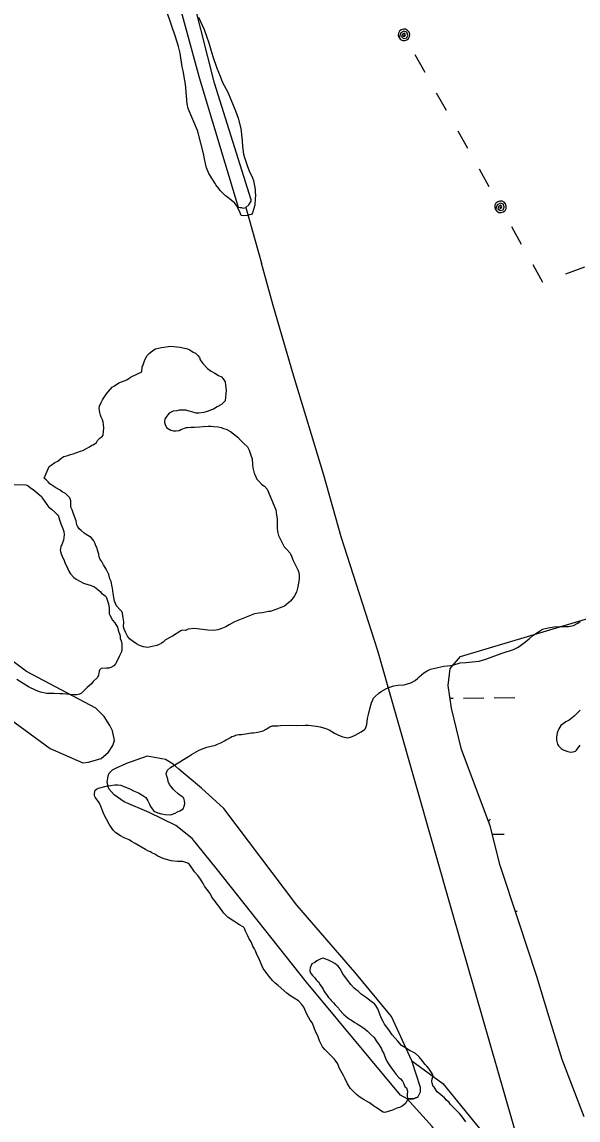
# Model space of a CAD drawing. Extents: x 3694830 to 3732949, y 415201 to 440970.
# Drawn here: x 3707629 to 3708495, y 427545 to 429254 of the extents above; entities that cross this region are included whole.
import ezdxf

# ---------------------------------------------------------------- set-up
doc = ezdxf.new("R2010")
doc.units = 0
for name, color, linetype in [('V-SITE-VEGE', 7, 'Continuous'), ('V-TOPO-SHOR', 7, 'Continuous'), ('V-UTIL-LINE', 7, 'Continuous'), ('V-WETL-SWMP', 7, 'Continuous')]:
    doc.layers.add(name, color=color, linetype=linetype)

msp = doc.modelspace()

# ---------------------------------------------------------------- linework, layer by layer
at = {"layer": 'V-SITE-VEGE'}
for points in [[(3707904, 429261.7), (3707912.7, 429242.7), (3707920.1, 429221.7), (3707923.1, 429210.9), (3707926.4, 429200.4), (3707932.8, 429182.5), (3707937.8, 429170), (3707941.5, 429160.1), (3707949.5, 429144.9), (3707954.5, 429133.7), (3707961.5, 429116.1), (3707965.6, 429104.6), (3707970.2, 429088.7), (3707972.2, 429069.4), (3707972.8, 429060.6), (3707974.1, 429048.8), (3707975.1, 429045.1), (3707980.1, 429029.5), (3707983.1, 429022.4), (3707988.1, 429011.6), (3707989.5, 429007.8), (3707992.1, 428993.6), (3707992.1, 428990.3), (3707992.7, 428983.5), (3707992.4, 428979.8), (3707991.7, 428969.3), (3707989.6, 428962.6), (3707987.9, 428957.5), (3707986.5, 428954.8), (3707983.5, 428954.1), (3707980.1, 428953.1), (3707973.4, 428952.5), (3707970.3, 428953.2), (3707969.3, 428955.6), (3707968.3, 428958.6), (3707963.3, 428968.4), (3707961.9, 428970.8), (3707960.6, 428972.5), (3707954.9, 428977.2), (3707949.1, 428981.7), (3707946.1, 428983.7), (3707938, 428991.8), (3707935.7, 428995.2), (3707931.3, 429000.7), (3707930, 429003), (3707920.2, 429018.6), (3707916.6, 429027.1), (3707914.9, 429033.9), (3707913.6, 429041.3), (3707911.9, 429049.4), (3707903.6, 429081.6), (3707902.3, 429085.3), (3707887.9, 429119.5), (3707886.2, 429126.9), (3707883.7, 429157.3), (3707882.7, 429163.4), (3707880, 429178.3), (3707878.7, 429184.7), (3707875.7, 429206), (3707872.8, 429216.2), (3707868.1, 429231.4), (3707855.1, 429269)], [(3707663.8, 428544.1), (3707671.8, 428562.3), (3707674.7, 428564.7), (3707680.6, 428568.4), (3707684.9, 428570.8), (3707689.3, 428574.5), (3707691.8, 428576.4), (3707694.2, 428577.8), (3707700.5, 428579.6), (3707704.9, 428581), (3707709.2, 428581.9), (3707720.4, 428586.1), (3707723.8, 428587.4), (3707728.6, 428589.8), (3707734.4, 428593), (3707738.3, 428595.4), (3707740.3, 428596.3), (3707745.1, 428599.6), (3707747.1, 428602.9), (3707751.1, 428607.2), (3707754, 428609.1), (3707755.5, 428611), (3707756, 428617.2), (3707756.6, 428621.6), (3707756.2, 428628.3), (3707755.8, 428631.2), (3707754.4, 428635.1), (3707752.6, 428639), (3707751.7, 428642.4), (3707750.3, 428646.2), (3707749.4, 428652.5), (3707750, 428656.4), (3707752.5, 428662.1), (3707754.9, 428666.4), (3707760.9, 428675.4), (3707762.9, 428678.3), (3707769.7, 428685.9), (3707773.1, 428688.2), (3707780, 428692.5), (3707792.6, 428697.5), (3707796, 428699.9), (3707799.4, 428701.8), (3707815.9, 428709.7), (3707816.5, 428717.4), (3707817.5, 428719.3), (3707819.5, 428725.5), (3707821, 428729.3), (3707824, 428735.1), (3707827.4, 428738.4), (3707832.8, 428743.1), (3707837.2, 428745.4), (3707846.4, 428747.7), (3707860.4, 428749.9), (3707875.8, 428748.2), (3707886.8, 428745.6), (3707890.6, 428744), (3707895.9, 428740.6), (3707899.2, 428738.6), (3707903, 428735.2), (3707905.4, 428732.2), (3707906.7, 428728.4), (3707911, 428722.5), (3707918.1, 428715.2), (3707923.8, 428710.7), (3707929.5, 428707.8), (3707935.2, 428704.3), (3707940, 428701.8), (3707942.4, 428698.9), (3707945.7, 428694), (3707946.1, 428689.2), (3707947.4, 428681.4), (3707945.6, 428664.6), (3707942.7, 428661.3), (3707939.8, 428658.9), (3707933.4, 428655.2), (3707927.6, 428651.4), (3707924.2, 428650.5), (3707917.4, 428648.2), (3707912.6, 428646.4), (3707904.4, 428645.6), (3707900.5, 428645.6), (3707893.8, 428647.7), (3707889.5, 428648.7), (3707884.2, 428650.2), (3707879.9, 428650.3), (3707876.5, 428649.9), (3707874.1, 428649.9), (3707870.2, 428649), (3707864.5, 428648.6), (3707861.5, 428647.2), (3707858.6, 428645.4), (3707856.2, 428643), (3707853.2, 428638.7), (3707851.7, 428636.3), (3707851.2, 428633.9), (3707851.2, 428631), (3707852.5, 428626.2), (3707854.9, 428622.8), (3707861.1, 428618.8), (3707865.4, 428617.8), (3707869.2, 428617.7)], [(3707869.2, 428617.7), (3707874.1, 428618.6), (3707876.5, 428620), (3707879.9, 428620.9), (3707884.7, 428623.3), (3707887.1, 428623.2), (3707892.9, 428623.6), (3707897.7, 428623.5), (3707905.5, 428624.4), (3707911.3, 428624.7), (3707919, 428625.1), (3707923.8, 428625), (3707928.1, 428624.5), (3707934.8, 428623.9), (3707939.2, 428623.3), (3707943, 428621.8), (3707947.3, 428620.3), (3707954, 428616.8), (3707958.7, 428613.3), (3707965.4, 428607.9), (3707969.7, 428603.5), (3707973.9, 428598.6), (3707980.1, 428592.8), (3707982.9, 428587.9), (3707985.6, 428580.1), (3707987.5, 428574.3), (3707988.3, 428565.6), (3707988.7, 428560.3), (3707990.9, 428552.1), (3707991.9, 428549.7), (3707995.1, 428542.9), (3707998, 428539.5), (3708002.7, 428534.6), (3708007, 428531.6), (3708010.8, 428527.2), (3708024.7, 428494.7), (3708025.5, 428486.5), (3708026.4, 428481.2), (3708026.7, 428472), (3708026.6, 428466.3), (3708027, 428461), (3708028.8, 428455.1), (3708032.1, 428447.9), (3708037.6, 428437.2), (3708041, 428433.7), (3708046.6, 428427.4)], [(3708046.6, 428427.4), (3708049, 428423), (3708051.3, 428416.2), (3708055.9, 428406.5), (3708058.7, 428401.7), (3708060.1, 428397.3), (3708061, 428393), (3708060.9, 428387.2), (3708059.3, 428378), (3708058.2, 428372.8), (3708056.7, 428367), (3708053.2, 428360.3), (3708047.3, 428352.7), (3708044.9, 428350.8), (3708038, 428345.2), (3708029.8, 428341.9), (3708024.4, 428339.6), (3708015.7, 428336.9), (3708012.8, 428336.5), (3708003.6, 428334.7), (3707997.9, 428334.3), (3707991.1, 428333), (3707973.2, 428325.6), (3707965.4, 428322.8), (3707960.1, 428320.5), (3707951.8, 428315.8), (3707946.5, 428313), (3707938.7, 428309.8), (3707934.3, 428308.4), (3707927.6, 428307.1), (3707918.4, 428307.7), (3707897.8, 428310.5), (3707888.1, 428309.2), (3707883.7, 428307.3), (3707878.9, 428307.4), (3707876.5, 428306.5), (3707863.8, 428298.5), (3707852.7, 428292.4), (3707849.2, 428289.1), (3707846.3, 428287.2), (3707842.9, 428285.4), (3707839, 428284), (3707829.9, 428281.7), (3707824.5, 428280.9), (3707818.3, 428281.5), (3707812.5, 428284), (3707807.8, 428286.5), (3707800.6, 428290.9), (3707796.8, 428294.3), (3707793.5, 428298.2), (3707790.3, 428304.6), (3707788.4, 428309.4), (3707787.5, 428312.8), (3707787.6, 428320.5), (3707786.8, 428326.8), (3707785.9, 428334), (3707784.5, 428336.5), (3707782.2, 428339.4), (3707776.5, 428345.3), (3707773.3, 428353), (3707771, 428364.6), (3707770.2, 428372.8), (3707769.8, 428375.2), (3707768, 428383.4), (3707766.1, 428387.8), (3707764.3, 428394.1), (3707762.9, 428397.5), (3707760.1, 428402.4), (3707756.4, 428409.2), (3707753.6, 428414.5), (3707751.2, 428417.9), (3707749.4, 428421.8), (3707749, 428425.7), (3707747.1, 428432.4), (3707745.8, 428436.8), (3707744.4, 428438.8), (3707742.5, 428443.6), (3707741.1, 428446.5), (3707739.2, 428449.4), (3707736.9, 428451.9), (3707729.3, 428456.8), (3707725.9, 428458.8), (3707721.2, 428462.7), (3707718.3, 428465.2), (3707715.5, 428469.6), (3707714.6, 428471.5), (3707713.7, 428477.8), (3707709.6, 428488.5), (3707707.3, 428495.2), (3707705.4, 428499.1), (3707705.6, 428509.2), (3707703.7, 428513.6), (3707697.1, 428520.5), (3707693.8, 428522), (3707691.8, 428523), (3707688.5, 428525.4), (3707681.8, 428529.4), (3707672.8, 428535.3), (3707670, 428538.7), (3707667.1, 428541.7), (3707663.8, 428544.1)], [(3707607.7, 428534.5), (3707635.2, 428534), (3707638.5, 428533), (3707642.8, 428529.1), (3707646.6, 428526.6), (3707659.5, 428515.8), (3707661.8, 428511.9), (3707667, 428504.6), (3707670.7, 428499.7), (3707675, 428495.8), (3707680.2, 428491.4), (3707684, 428487.9), (3707685.4, 428486.5), (3707687.7, 428479.2), (3707690, 428473.4), (3707693.3, 428464.2), (3707694.7, 428461.3), (3707695, 428456), (3707693.9, 428447.8), (3707692.9, 428445.4), (3707691.4, 428440.6), (3707689.9, 428438.2), (3707689.4, 428434.4), (3707688.9, 428432), (3707690.2, 428426.7), (3707692.5, 428421.3), (3707694.4, 428417.4), (3707696.7, 428411.6), (3707699, 428406.8), (3707702.3, 428399.5), (3707704.6, 428395.1), (3707709.8, 428389.7), (3707713.6, 428386.8), (3707725.1, 428380.8), (3707733.2, 428378.3), (3707735.6, 428377.7), (3707742.3, 428375.2), (3707747.5, 428370.8), (3707750.9, 428367.8), (3707753.2, 428365.4), (3707756.6, 428362.5), (3707758.9, 428361), (3707760.4, 428359.5), (3707761.3, 428356.6), (3707764, 428348.8), (3707764.9, 428342.1), (3707765.2, 428332.9), (3707766.1, 428331), (3707770.3, 428323.2), (3707773.6, 428319.3), (3707777.9, 428312.5), (3707779.2, 428307.6), (3707782, 428298.9), (3707782.4, 428294.6), (3707783.8, 428291.2), (3707784.7, 428286.4), (3707784.5, 428276.7), (3707783.5, 428272.9), (3707780.5, 428266.7), (3707778.5, 428261.9), (3707775, 428255.2), (3707772.5, 428251.9), (3707767.7, 428249.6), (3707764.3, 428248.7), (3707760.9, 428248.7), (3707752.7, 428247.9), (3707750.2, 428245.5), (3707749.3, 428243.6), (3707748.2, 428237.8), (3707746.7, 428234), (3707740.3, 428227.9), (3707737.4, 428224.1), (3707731, 428218.4), (3707727.1, 428214.6), (3707722.2, 428209.4), (3707718.8, 428208), (3707714.9, 428207.1), (3707709.6, 428207.2), (3707692.8, 428208.4), (3707688, 428208.5), (3707679.3, 428209.1), (3707667.8, 428209.3), (3707658.2, 428211), (3707651.5, 428213.5), (3707639.5, 428219.5), (3707631.4, 428224.4), (3707621.4, 428230.8)], [(3708167, 428170.1), (3708168.6, 428176.3), (3708170.7, 428185.4), (3708173.2, 428194.6), (3708175.2, 428199.3), (3708176.7, 428201.7), (3708179.2, 428204.6), (3708184.6, 428209.8), (3708188.5, 428212.1), (3708195.7, 428216.3), (3708200.6, 428218.2), (3708208.3, 428220.9), (3708215.1, 428221.8), (3708224.3, 428222.6), (3708229.6, 428223.9), (3708234.4, 428225.8), (3708241.2, 428229.5), (3708245.6, 428232.8), (3708247.6, 428235.2), (3708254.9, 428241.3), (3708259.8, 428244.6), (3708265.1, 428246.9), (3708276.7, 428249.6), (3708285.9, 428251.4), (3708296.5, 428252.7), (3708300.9, 428253.6), (3708306.7, 428255.4), (3708311.5, 428256.8), (3708320.2, 428257.1), (3708341, 428259.6), (3708351.6, 428262.3), (3708363.7, 428267.4), (3708376.8, 428272), (3708394.3, 428277.5), (3708400.6, 428280.8), (3708403, 428282.2), (3708411.3, 428288.3), (3708418.6, 428294.4), (3708424.5, 428299.2), (3708433.2, 428305.3), (3708439.6, 428309), (3708448.3, 428311.3), (3708457.5, 428313), (3708466.6, 428313.4), (3708480.1, 428313.6), (3708487.8, 428314.9), (3708494.6, 428318.7), (3708498.1, 428321)], [(3707756.6, 428021), (3707752.4, 428032.1), (3707750.1, 428038.4), (3707743.1, 428047.7), (3707742.1, 428049.6), (3707742.2, 428053.5), (3707743.2, 428058.8), (3707745.2, 428060.2), (3707748.6, 428061.6), (3707760.2, 428064.7), (3707773.7, 428066.9), (3707778.5, 428066.8), (3707783.3, 428066.3), (3707786.7, 428064.8), (3707798.2, 428060.2), (3707802.9, 428057.8), (3707810.6, 428054.3), (3707815.8, 428051.3), (3707822, 428047.3), (3707823.9, 428044.4), (3707825.3, 428042), (3707827.6, 428036.6), (3707829.5, 428033.2), (3707833.3, 428027.4), (3707834.7, 428025.9), (3707840.9, 428023.4), (3707846.7, 428021.9), (3707852.4, 428020.8), (3707861.1, 428020.2), (3707867.9, 428022.9), (3707871.3, 428024.8), (3707875.1, 428026.2), (3707880, 428029.5), (3707882, 428033.8), (3707882.6, 428037.1), (3707882.2, 428042), (3707881.3, 428046.3), (3707879.8, 428047.8), (3707875.1, 428050.8), (3707872.2, 428052.7), (3707866.5, 428058.1), (3707864.6, 428060.1), (3707859, 428067.4), (3707856.7, 428072.3), (3707856.2, 428075.6), (3707854.4, 428081.9), (3707854, 428084.8), (3707856, 428089.6), (3707860.4, 428093.9), (3707875, 428102.8), (3707880.8, 428106.5), (3707888.6, 428111.2), (3707893, 428114), (3707904.2, 428120.1), (3707909, 428122.4), (3707912.9, 428123.8), (3707917.3, 428125.7), (3707930.8, 428128.8), (3707933.7, 428130.2), (3707936.2, 428131.1), (3707938.6, 428132.5), (3707941, 428133.5), (3707944.4, 428135.3), (3707946.9, 428137.2), (3707949.3, 428138.1), (3707954.1, 428140.5), (3707956.1, 428142.3), (3707960, 428143.2), (3707961.9, 428144.2), (3707966.7, 428145.1), (3707971.1, 428145.5), (3707986.5, 428147.6), (3707989.9, 428147.6), (3707996.2, 428148.9), (3708002.5, 428150.7), (3708004.9, 428151.2), (3708009.3, 428153.5), (3708011.2, 428154.4), (3708015.1, 428157.2), (3708018.5, 428158.6), (3708027.7, 428159), (3708031.5, 428159.4), (3708045.5, 428159.6), (3708056.6, 428159.4), (3708070, 428159.7), (3708075.3, 428159.6), (3708087.4, 428158.4), (3708093.6, 428157.4), (3708102.2, 428154.8), (3708107.5, 428152.3), (3708115.6, 428147.4), (3708121.8, 428144.4), (3708128.5, 428141.8), (3708136.7, 428140.3), (3708142, 428141.6), (3708147.8, 428144.4), (3708157.5, 428149.5), (3708162.4, 428152.8), (3708163.9, 428154.7), (3708165.9, 428161), (3708167, 428170.1)], [(3708498.1, 428183.3), (3708492.7, 428177.6), (3708488.8, 428173.8), (3708481, 428167.7), (3708475.7, 428164.9), (3708467.9, 428159.2), (3708464.9, 428154), (3708462.4, 428147.8), (3708461.3, 428141), (3708461.2, 428136.2), (3708463.1, 428130.4), (3708464.4, 428127.5), (3708468.7, 428123.6), (3708471.6, 428121.6), (3708479.2, 428118.6), (3708483.1, 428118), (3708487.4, 428118.4), (3708490.8, 428119.4), (3708492.3, 428120.8), (3708498.2, 428128.9)], [(3708229.5, 427590.1), (3708228.9, 427585.3), (3708228.9, 427581.9), (3708229.3, 427579.5), (3708229.3, 427577.1), (3708226.8, 427571.4), (3708223.3, 427568.1), (3708220.9, 427566.7), (3708217, 427564.8), (3708212.7, 427563.4), (3708205.9, 427560.7), (3708194.3, 427557), (3708191.4, 427557.5), (3708179.5, 427565), (3708176.6, 427567.4), (3708170.4, 427571.8), (3708165.6, 427574.3), (3708161.8, 427576.8), (3708155.2, 427580.8), (3708149.9, 427584.7), (3708140.9, 427594), (3708136.2, 427601.3), (3708132.5, 427609.1), (3708129.7, 427614.4), (3708125.5, 427621.7), (3708123.2, 427626.6), (3708120.9, 427632.4), (3708118.5, 427636.3), (3708115.2, 427640.2), (3708110, 427645.6), (3708106.2, 427649), (3708100.5, 427654.9), (3708097.2, 427659.3), (3708092.6, 427668.5), (3708090.3, 427674.8), (3708086.1, 427683.6), (3708084.7, 427687), (3708081.5, 427695.7), (3708077.7, 427700.6), (3708072.6, 427709.8), (3708067.9, 427721), (3708065.1, 427724.9), (3708059.9, 427730.7), (3708046.1, 427739.1), (3708041.8, 427742.6), (3708028, 427754.4), (3708023.3, 427758.3), (3708020, 427761.7), (3708014.3, 427768.6), (3708004.9, 427780.8), (3707997.5, 427798.2), (3707995.1, 427802.6), (3707992.8, 427808.4), (3707991, 427811.4), (3707990, 427813.3), (3707988.6, 427815.7), (3707985.9, 427822.5), (3707983, 427827.4), (3707980.2, 427832.7), (3707977.5, 427839), (3707976.1, 427842), (3707975.1, 427844.4), (3707973.7, 427845.8), (3707968, 427848.8), (3707950.4, 427860.2), (3707943.7, 427867.1), (3707935.7, 427877.8), (3707932.9, 427881.2), (3707927.3, 427889), (3707924.9, 427891.9), (3707922.1, 427897.8), (3707918.8, 427902.6), (3707913.6, 427909), (3707912.2, 427911.4), (3707911.3, 427913.4), (3707907.1, 427920.2), (3707902.8, 427926), (3707898.1, 427931.4), (3707892.5, 427939.2), (3707890.1, 427943.1), (3707887.7, 427945.1), (3707879.6, 427947.6), (3707871.4, 427947.8), (3707861.3, 427948.4), (3707848.9, 427952.5), (3707840.7, 427956), (3707836, 427958.9), (3707831.2, 427961), (3707829.3, 427962.4), (3707825, 427964.4), (3707821.6, 427966.4), (3707811.6, 427971.9), (3707805.4, 427975.8), (3707799.7, 427978.8), (3707795.9, 427981.3), (3707788.2, 427984.3), (3707782.5, 427987.3), (3707775.4, 427992.2), (3707771.1, 427996.6), (3707765, 428005.9), (3707756.6, 428021)], [(3708267.7, 427602.5), (3708267.3, 427605.9), (3708267.9, 427609.2), (3708269.4, 427614), (3708268.5, 427616.4), (3708266.6, 427618.9), (3708262.4, 427625.2), (3708259.5, 427629.1), (3708256.7, 427631.6), (3708253.4, 427636.4), (3708252, 427637.9), (3708247.3, 427644.2), (3708242, 427648.7), (3708239.6, 427649.7), (3708236.3, 427651.6), (3708233.4, 427652.7), (3708228.2, 427656.1), (3708226.3, 427657.6), (3708220.1, 427661.1), (3708214.4, 427667.9), (3708205.4, 427677.7), (3708200.3, 427685.5), (3708193.7, 427694.3), (3708191.3, 427698.6), (3708188.6, 427704.5), (3708183, 427718.5), (3708180.2, 427723.4), (3708177.8, 427725.8), (3708170.7, 427731.3), (3708167.9, 427733.7), (3708162.2, 427738.2), (3708157.4, 427741.1), (3708152.7, 427746), (3708149.3, 427748), (3708146.5, 427750.5), (3708141.7, 427755.4), (3708136.1, 427762.7), (3708129, 427772.9), (3708124.8, 427780.7), (3708121.5, 427784.6), (3708116.3, 427789), (3708111.5, 427791.5), (3708106.3, 427794), (3708098.1, 427797), (3708094.7, 427796.1), (3708092.3, 427795.2), (3708088.4, 427792.9), (3708085, 427790.5), (3708080.6, 427788.2), (3708078.1, 427782), (3708077.6, 427779.1), (3708077.5, 427776.2), (3708079.4, 427772.8), (3708081.3, 427770.3), (3708085.1, 427766.4), (3708087, 427763.5), (3708089.3, 427761.1), (3708091.2, 427759.6), (3708093.1, 427756.2), (3708095, 427753.7), (3708098.3, 427748.9), (3708099.2, 427746.4), (3708101.5, 427743), (3708103.4, 427740.6), (3708106.7, 427735.7), (3708109.1, 427733.3), (3708110.5, 427731.3), (3708114.3, 427727.4), (3708116.6, 427724.5), (3708121.9, 427719.1), (3708123.3, 427717.1), (3708130.4, 427709.3), (3708133.7, 427706.4), (3708138.9, 427702.4), (3708142.2, 427700.4), (3708147.5, 427697), (3708151.3, 427695), (3708155.1, 427692.5), (3708158.5, 427690), (3708163.7, 427686.6), (3708167, 427683.6), (3708170.8, 427679.7), (3708177.4, 427673.4), (3708180.7, 427668.5), (3708185, 427662.6), (3708188.7, 427655.8), (3708190.1, 427652.9), (3708192.4, 427648.5), (3708194.3, 427644.2), (3708195.2, 427641.7), (3708198, 427635.9), (3708201.7, 427629.6), (3708208.8, 427620.3), (3708211.6, 427615.9), (3708215.9, 427611.5), (3708218.7, 427609.1), (3708221.6, 427605.7), (3708223, 427602.7), (3708225.3, 427597.4), (3708227.7, 427595.4), (3708229.5, 427590.1)], [(3708320.2, 427542.3), (3708317.8, 427546.2), (3708313.6, 427551.6), (3708310.3, 427555.5), (3708304.6, 427560.9), (3708296.6, 427569.2), (3708294.2, 427572.2), (3708289.9, 427576.1), (3708287.1, 427579.5), (3708275.7, 427589.3), (3708271, 427596.2), (3708269.6, 427597.6), (3708267.7, 427602.5)]]:
    msp.add_lwpolyline(points, dxfattribs=at)
at = {"layer": 'V-TOPO-SHOR'}
msp.add_line((3707977.8, 428965.3), (3708002.1, 428879), dxfattribs=at)
for points in [[(3707986.2, 428977.4), (3707928.8, 429159), (3707886.8, 429325.7), (3707795, 429631), (3707706.8, 429931.1), (3707615, 430236.4), (3707534.6, 430516.6), (3707446.1, 430817.9), (3707365.1, 431087.3), (3707276.6, 431399.8), (3707194.3, 431700.3), (3707108.1, 432026.4), (3707105.7, 432036.8), (3707103, 432041.7), (3707099.9, 432043.7), (3707096, 432043.9), (3707093, 432042.3), (3707090.1, 432037.8), (3707087.9, 432030.8), (3707087.7, 432026.5), (3707092.8, 431998.2), (3707098.9, 431956.2)], [(3707844.3, 429391), (3707904.9, 429167.8), (3707966, 428966.3)], [(3707966, 428966.3), (3707968.7, 428965.4), (3707970.5, 428965.4), (3707974.2, 428964.4), (3707977.8, 428965.3), (3707982.3, 428969.8), (3707986, 428975.3), (3707986.2, 428977.4)], [(3708126.3, 428453), (3708099, 428548.8), (3708051.9, 428704.6), (3708020.5, 428812.9), (3708002.1, 428879)], [(3708425.6, 427420.8), (3708404.9, 427501.6), (3708299.6, 427867.9), (3708183.2, 428275.4), (3708126.3, 428453)], [(3707435.2, 428297.7), (3707673.1, 428123.6), (3707723.9, 428101), (3707732.8, 428102), (3707752.7, 428107.7), (3707764.2, 428118), (3707770.9, 428127.9), (3707773.4, 428136.1), (3707770.1, 428150.8), (3707766.1, 428159.1), (3707757.5, 428173.4), (3707744.2, 428186), (3707636.2, 428243.1), (3707485.6, 428355.7)], [(3708245.3, 427581), (3708238.5, 427578.4), (3708229.1, 427578.4), (3708218.4, 427583.9), (3708072.2, 427759.9), (3707931.4, 427937.2), (3707894.2, 427983.2), (3707868.9, 428003.5), (3707827.4, 428024.1), (3707788.6, 428040.5), (3707772.6, 428051.4), (3707764.6, 428060.9), (3707762, 428070.3), (3707763.5, 428081.1), (3707764.8, 428085.1), (3707770.3, 428090.4), (3707778.4, 428094.4), (3707790.5, 428099.6)], [(3708245.3, 427581), (3708249.4, 427589), (3708249.4, 427595.7), (3708236.4, 427637.5), (3708204.7, 427706.3), (3708147.6, 427775.3), (3708057.2, 427879.6), (3707943.7, 428029.9), (3707908.9, 428061.6), (3707886.7, 428080.2), (3707873.7, 428091.5), (3707864.9, 428099.3), (3707852.7, 428106.3), (3707824.2, 428111.4), (3707790.5, 428099.6)]]:
    msp.add_lwpolyline(points, dxfattribs=at)
at = {"layer": 'V-UTIL-LINE'}
for points in [[(3708224, 429234.2), (3708222.8, 429231.7), (3708225.1, 429232), (3708226.2, 429234.5), (3708224.5, 429236.9), (3708221.5, 429235.4), (3708220.1, 429230.9), (3708223.5, 429228.4), (3708228.3, 429229.6), (3708229.7, 429233.9), (3708228.4, 429238.2), (3708223.9, 429239.9), (3708219, 429237.5), (3708216.2, 429229.8), (3708218.5, 429227.2), (3708221.6, 429225.6), (3708225.1, 429225.3), (3708228.4, 429226.4), (3708231.1, 429228.7), (3708232.7, 429231.8), (3708233, 429235.3), (3708231.9, 429238.7), (3708229.6, 429241.3), (3708226.5, 429242.9), (3708223, 429243.2), (3708219.6, 429242.1), (3708217, 429239.8), (3708215.4, 429236.7), (3708215.1, 429233.2), (3708216.2, 429229.8)], [(3708256.8, 429175.8), (3708241.6, 429203)], [(3708290.1, 429116.5), (3708274.8, 429143.7)], [(3708323.4, 429057.2), (3708308.1, 429084.4)], [(3708356.6, 428997.9), (3708341.3, 429025.1)], [(3708374.2, 428966.7), (3708372.9, 428964.1), (3708375.2, 428964.4), (3708376.3, 428966.9), (3708374.6, 428969.3), (3708371.6, 428967.8), (3708370.2, 428963.3), (3708373.7, 428960.8), (3708378.4, 428962), (3708379.8, 428966.3), (3708378.6, 428970.6), (3708374.1, 428972.3), (3708369.1, 428969.9), (3708366.3, 428962.2), (3708368.6, 428959.6), (3708371.7, 428958), (3708375.2, 428957.7), (3708378.6, 428958.8), (3708381.2, 428961.1), (3708382.8, 428964.2), (3708383.1, 428967.7), (3708382, 428971.1), (3708379.7, 428973.7), (3708376.6, 428975.3), (3708373.1, 428975.6), (3708369.8, 428974.5), (3708367.1, 428972.2), (3708365.5, 428969.1), (3708365.2, 428965.6), (3708366.3, 428962.2)], [(3708407, 428908.2), (3708391.7, 428935.4)], [(3708440.2, 428848.9), (3708425, 428876.1)], [(3708505, 428872.5), (3708475.3, 428861.7)]]:
    msp.add_lwpolyline(points, dxfattribs=at)
at = {"layer": 'V-WETL-SWMP'}
for p, q in [((3708295.6, 428201.7), (3708300.4, 428201.8)), ((3708316.4, 428202), (3708348.4, 428202.3)), ((3708364.4, 428202.5), (3708396.4, 428202.9)), ((3708361.2, 427989.9), (3708379.8, 427990.1)), ((3708397.1, 427870.2), (3708400.3, 427870.3))]:
    msp.add_line(p, q, dxfattribs=at)
msp.add_lwpolyline([(3708504.3, 427550.4), (3708470.1, 427639.4), (3708449.3, 427706.8), (3708431, 427768.7), (3708402.2, 427855), (3708373.5, 427941.2), (3708357.9, 428003.1), (3708313.3, 428121.8), (3708297.8, 428186.4), (3708292.7, 428221.4), (3708295.6, 428248.2), (3708311.9, 428266.9), (3708923.5, 428449.4)], dxfattribs=at)
msp.add_lwpolyline([(3708236.4, 427637.5), (3708284.4, 427602.1), (3708348.2, 427523.6), (3708496.9, 427326.1), (3708579.3, 427228.7), (3708651, 427136.7), (3708704.1, 427071.7), (3708714.8, 427058.2), (3708706.5, 427042.1), (3708690.4, 427042.3), (3708658.5, 427074.8), (3708533.2, 427180.7), (3708448.1, 427286.3), (3708363.2, 427402.6), (3708267.7, 427535.1), (3708229.1, 427578.4), (3708238.5, 427578.4), (3708245.3, 427581), (3708249.4, 427589), (3708249.4, 427595.7)], close=True, dxfattribs=at)
msp.add_arc((3708385, 427990.6), 35.2, 139.9115, 147.0855, dxfattribs=at)

doc.saveas('drawing.dxf')
